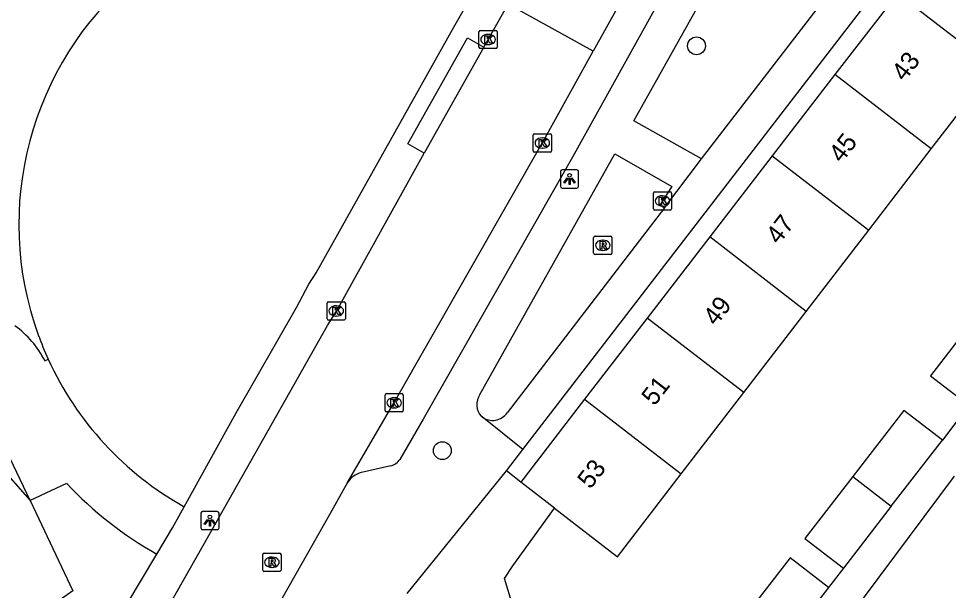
# Model space of a CAD drawing. Extents: x 159040 to 160094, y 381214 to 382518.
# Drawn here: x 159164.4 to 159215.4, y 381503.4 to 381534.7 of the extents above; entities that cross this region are included whole.
import ezdxf

# ---------------------------------------------------------------- set-up
doc = ezdxf.new("R2010")
doc.units = 0
for name, color, linetype in [('IMGEO_Boom', 7, 'Continuous'), ('IMGEO_Groenvoorziening', 7, 'Continuous'), ('IMGEO_Kolk', 7, 'Continuous'), ('IMGEO_Lichtpunt', 7, 'Continuous'), ('IMGEO_Pand', 7, 'Continuous'), ('IMGEO_Pand_nummerreeks', 7, 'Continuous'), ('IMGEO_Pand_overbouw', 7, 'Continuous'), ('IMGEO_Rijbaan_lokaal_open', 7, 'Continuous'), ('IMGEO_Rioolput', 7, 'Continuous'), ('IMGEO_Voetpad_open', 7, 'Continuous')]:
    doc.layers.add(name, color=color, linetype=linetype)

msp = doc.modelspace()

# ---------------------------------------------------------------- linework, layer by layer
at = {"layer": 'IMGEO_Boom'}
for centre in [(159201.55, 381533.234), (159187.608, 381511.034)]:
    msp.add_circle(centre, 0.489, dxfattribs=at)
at = {"layer": 'IMGEO_Groenvoorziening'}
for centre, radius, start, end in [((159182.126, 381523.448), 17.751, 60.4649, 199.9506), ((159181.798, 381523.28), 17.386, 199.8006, 204.5674)]:
    msp.add_arc(centre, radius, start, end, dxfattribs=at)
at = {"layer": 'IMGEO_Kolk'}
for p, q in [((159189.616, 381533.156), (159189.616, 381534.008)), ((159189.691, 381534.082), (159190.543, 381534.082)), ((159190.104, 381533.862), (159190.129, 381533.862)), ((159190.617, 381534.008), (159190.617, 381533.156)), ((159190.127, 381533.302), (159190.102, 381533.302)), ((159190.543, 381533.082), (159189.691, 381533.082)), ((159192.593, 381527.479), (159192.593, 381528.331)), ((159192.668, 381528.405), (159193.52, 381528.405)), ((159193.081, 381528.185), (159193.106, 381528.185)), ((159193.594, 381528.331), (159193.594, 381527.479)), ((159193.104, 381527.625), (159193.079, 381527.625)), ((159193.52, 381527.405), (159192.668, 381527.405)), ((159199.186, 381524.303), (159199.186, 381525.155)), ((159199.261, 381525.229), (159200.113, 381525.229)), ((159200.187, 381525.155), (159200.187, 381524.303)), ((159199.674, 381525.009), (159199.699, 381525.009)), ((159200.113, 381524.229), (159199.261, 381524.229)), ((159199.697, 381524.449), (159199.672, 381524.449)), ((159181.289, 381518.27), (159181.289, 381519.122)), ((159181.364, 381519.196), (159182.216, 381519.196)), ((159181.777, 381518.976), (159181.802, 381518.976)), ((159182.29, 381519.122), (159182.29, 381518.27)), ((159182.216, 381518.196), (159181.364, 381518.196)), ((159181.8, 381518.416), (159181.775, 381518.416)), ((159184.465, 381513.233), (159184.465, 381514.085)), ((159184.54, 381514.159), (159185.392, 381514.159)), ((159184.953, 381513.939), (159184.978, 381513.939)), ((159185.466, 381514.085), (159185.466, 381513.233)), ((159184.976, 381513.379), (159184.951, 381513.379)), ((159185.392, 381513.159), (159184.54, 381513.159))]:
    msp.add_line(p, q, dxfattribs=at)
for points in [[(159189.616, 381533.156), (159189.616, 381534.008)], [(159189.691, 381534.082), (159190.543, 381534.082)], [(159189.937, 381533.782), (159190.06, 381533.782), (159190.06, 381533.631), (159190.19, 381533.782), (159190.354, 381533.782), (159190.208, 381533.631), (159190.361, 381533.382), (159190.209, 381533.382), (159190.124, 381533.546), (159190.06, 381533.479), (159190.06, 381533.382), (159189.937, 381533.382), (159189.937, 381533.782)], [(159190.617, 381534.008), (159190.617, 381533.156)], [(159190.543, 381533.082), (159189.691, 381533.082)], [(159192.593, 381527.479), (159192.593, 381528.331)], [(159192.668, 381528.405), (159193.52, 381528.405)], [(159193.594, 381528.331), (159193.594, 381527.479)], [(159192.914, 381528.105), (159193.037, 381528.105), (159193.037, 381527.954), (159193.167, 381528.105), (159193.331, 381528.105), (159193.185, 381527.954), (159193.338, 381527.705), (159193.186, 381527.705), (159193.101, 381527.869), (159193.037, 381527.802), (159193.037, 381527.705), (159192.914, 381527.705), (159192.914, 381528.105)], [(159193.52, 381527.405), (159192.668, 381527.405)], [(159199.186, 381524.303), (159199.186, 381525.155)], [(159199.261, 381525.229), (159200.113, 381525.229)], [(159200.187, 381525.155), (159200.187, 381524.303)], [(159199.507, 381524.929), (159199.63, 381524.929), (159199.63, 381524.778), (159199.76, 381524.929), (159199.924, 381524.929), (159199.778, 381524.778), (159199.931, 381524.529), (159199.779, 381524.529), (159199.694, 381524.693), (159199.63, 381524.626), (159199.63, 381524.529), (159199.507, 381524.529), (159199.507, 381524.929)], [(159200.113, 381524.229), (159199.261, 381524.229)], [(159181.289, 381518.27), (159181.289, 381519.122)], [(159181.364, 381519.196), (159182.216, 381519.196)], [(159182.29, 381519.122), (159182.29, 381518.27)], [(159181.61, 381518.896), (159181.733, 381518.896), (159181.733, 381518.745), (159181.863, 381518.896), (159182.027, 381518.896), (159181.881, 381518.745), (159182.034, 381518.496), (159181.882, 381518.496), (159181.797, 381518.66), (159181.733, 381518.593), (159181.733, 381518.496), (159181.61, 381518.496), (159181.61, 381518.896)], [(159182.216, 381518.196), (159181.364, 381518.196)], [(159184.465, 381513.233), (159184.465, 381514.085)], [(159184.54, 381514.159), (159185.392, 381514.159)], [(159184.786, 381513.859), (159184.909, 381513.859), (159184.909, 381513.708), (159185.039, 381513.859), (159185.203, 381513.859), (159185.057, 381513.708), (159185.21, 381513.459), (159185.058, 381513.459), (159184.973, 381513.623), (159184.909, 381513.556), (159184.909, 381513.459), (159184.786, 381513.459), (159184.786, 381513.859)], [(159185.466, 381514.085), (159185.466, 381513.233)], [(159185.392, 381513.159), (159184.54, 381513.159)]]:
    msp.add_lwpolyline(points, dxfattribs=at)
for centre, start, end in [((159189.693, 381534.006), 91.552, 178.448), ((159189.693, 381534.006), 91.552, 178.448), ((159190.541, 381534.006), 1.552, 88.448), ((159190.541, 381534.006), 1.552, 88.448), ((159189.693, 381533.158), 181.552, 268.448), ((159189.693, 381533.158), 181.552, 268.448), ((159190.541, 381533.158), 271.552, 358.448), ((159190.541, 381533.158), 271.552, 358.448), ((159192.67, 381528.329), 91.552, 178.448), ((159192.67, 381528.329), 91.552, 178.448), ((159193.518, 381528.329), 1.552, 88.448), ((159193.518, 381528.329), 1.552, 88.448), ((159192.67, 381527.481), 181.552, 268.448), ((159192.67, 381527.481), 181.552, 268.448), ((159193.518, 381527.481), 271.552, 358.448), ((159193.518, 381527.481), 271.552, 358.448), ((159199.263, 381525.153), 91.552, 178.448), ((159199.263, 381525.153), 91.552, 178.448), ((159200.111, 381525.153), 1.552, 88.448), ((159200.111, 381525.153), 1.552, 88.448), ((159199.263, 381524.305), 181.552, 268.448), ((159199.263, 381524.305), 181.552, 268.448), ((159200.111, 381524.305), 271.552, 358.448), ((159200.111, 381524.305), 271.552, 358.448), ((159181.366, 381519.12), 91.552, 178.448), ((159181.366, 381519.12), 91.552, 178.448), ((159182.214, 381519.12), 1.552, 88.448), ((159182.214, 381519.12), 1.552, 88.448), ((159181.366, 381518.272), 181.552, 268.448), ((159181.366, 381518.272), 181.552, 268.448), ((159182.214, 381518.272), 271.552, 358.448), ((159182.214, 381518.272), 271.552, 358.448), ((159184.542, 381514.083), 91.552, 178.448), ((159184.542, 381514.083), 91.552, 178.448), ((159185.39, 381514.083), 1.552, 88.448), ((159185.39, 381514.083), 1.552, 88.448), ((159184.542, 381513.235), 181.552, 268.448), ((159184.542, 381513.235), 181.552, 268.448), ((159185.39, 381513.235), 271.552, 358.448), ((159185.39, 381513.235), 271.552, 358.448)]:
    msp.add_arc(centre, 0.0765, start, end, dxfattribs=at)
for centre, major_axis, ratio, start_param, end_param in [((159190.103, 381533.582), (-0.387, 0.002), 0.722429, 4.712389, 7.853982), ((159190.128, 381533.582), (-0.39, 0.002), 0.717154, 1.570796, 4.712389), ((159193.08, 381527.905), (-0.387, 0.002), 0.722429, 4.712389, 7.853982), ((159193.105, 381527.905), (-0.39, 0.002), 0.717154, 1.570796, 4.712389), ((159199.673, 381524.729), (-0.387, 0.002), 0.722429, 4.712389, 7.853982), ((159199.698, 381524.729), (-0.39, 0.002), 0.717154, 1.570796, 4.712389), ((159181.776, 381518.696), (-0.387, 0.002), 0.722429, 4.712389, 7.853982), ((159181.801, 381518.696), (-0.39, 0.002), 0.717154, 1.570796, 4.712389), ((159184.952, 381513.659), (-0.387, 0.002), 0.722429, 4.712389, 7.853982), ((159184.977, 381513.659), (-0.39, 0.002), 0.717154, 1.570796, 4.712389)]:
    msp.add_ellipse(centre, major_axis=major_axis, ratio=ratio, start_param=start_param, end_param=end_param, dxfattribs=at)
at = {"layer": 'IMGEO_Lichtpunt'}
for p, q in [((159194.09, 381526.336), (159194.09, 381525.529)), ((159194.09, 381526.336), (159194.09, 381525.529)), ((159194.992, 381526.431), (159194.184, 381526.431)), ((159194.992, 381526.431), (159194.184, 381526.431)), ((159195.086, 381525.529), (159195.086, 381526.336)), ((159195.086, 381525.529), (159195.086, 381526.336)), ((159194.184, 381525.435), (159194.992, 381525.435)), ((159194.184, 381525.435), (159194.992, 381525.435)), ((159174.361, 381507.601), (159174.361, 381506.794)), ((159174.361, 381507.601), (159174.361, 381506.794)), ((159175.263, 381507.696), (159174.455, 381507.696)), ((159175.263, 381507.696), (159174.455, 381507.696)), ((159175.357, 381506.794), (159175.357, 381507.601)), ((159175.357, 381506.794), (159175.357, 381507.601)), ((159174.455, 381506.7), (159175.263, 381506.7)), ((159174.455, 381506.7), (159175.263, 381506.7))]:
    msp.add_line(p, q, dxfattribs=at)
for points in [[(159194.464, 381526), (159194.503, 381525.972), (159194.315, 381525.71), (159194.277, 381525.737), (159194.464, 381526)], [(159194.566, 381525.952), (159194.613, 381525.952), (159194.613, 381525.63), (159194.566, 381525.63), (159194.566, 381525.952)], [(159194.676, 381525.972), (159194.714, 381525.999), (159194.901, 381525.737), (159194.862, 381525.709), (159194.676, 381525.972)], [(159174.735, 381507.265), (159174.774, 381507.237), (159174.586, 381506.975), (159174.548, 381507.002), (159174.735, 381507.265)], [(159174.837, 381507.217), (159174.884, 381507.217), (159174.884, 381506.895), (159174.837, 381506.895), (159174.837, 381507.217)], [(159174.947, 381507.237), (159174.985, 381507.264), (159175.172, 381507.002), (159175.133, 381506.974), (159174.947, 381507.237)]]:
    msp.add_lwpolyline(points, dxfattribs=at)
for centre in [(159194.589, 381526.134), (159174.86, 381507.399)]:
    msp.add_circle(centre, 0.0994, dxfattribs=at)
for centre, start, end in [((159194.184, 381526.336), 90, 180), ((159194.184, 381526.336), 90, 180), ((159194.992, 381526.336), 0, 90), ((159194.992, 381526.336), 0, 90), ((159194.184, 381525.529), 180, 270), ((159194.184, 381525.529), 180, 270), ((159194.992, 381525.529), 270, 0), ((159194.992, 381525.529), 270, 360), ((159174.455, 381507.601), 90, 180), ((159174.455, 381507.601), 90, 180), ((159175.263, 381507.601), 0, 90), ((159175.263, 381507.601), 0, 90), ((159174.455, 381506.794), 180, 270), ((159174.455, 381506.794), 180, 270), ((159175.263, 381506.794), 270, 0), ((159175.263, 381506.794), 270, 360)]:
    msp.add_arc(centre, 0.0946, start, end, dxfattribs=at)
at = {"layer": 'IMGEO_Pand'}
for points in [[(159212.574, 381536.106), (159209.143, 381531.656)], [(159217.857, 381532.034), (159212.574, 381536.106)], [(159214.429, 381527.58), (159217.857, 381532.034)], [(159209.143, 381531.656), (159205.711, 381527.204)], [(159214.429, 381527.58), (159209.143, 381531.656)], [(159147.68, 381525.728), (159155.698, 381527.931), (159160.252, 381518.344), (159159.875, 381518.147), (159160.44, 381516.91), (159161.814, 381517.55), (159163.165, 381514.654), (159161.874, 381514.04), (159160.484, 381513.379), (159161.431, 381512.312), (159164.998, 381508.293)], [(159205.711, 381527.204), (159202.279, 381522.752)], [(159205.711, 381527.204), (159211.001, 381523.125)], [(159211.001, 381523.125), (159214.429, 381527.58)], [(159164.998, 381508.293), (159167.335, 381503.341), (159162.596, 381500), (159160.539, 381498.55), (159160.457, 381498.721), (159159.843, 381500), (159159.098, 381501.553), (159156.827, 381500.943), (159153.317, 381500), (159152.148, 381499.686), (159152.062, 381499.867), (159151.999, 381500), (159150.141, 381503.923), (159149.219, 381503.543), (159144.351, 381513.836), (159145.232, 381514.254), (159143.32, 381518.338), (159143.24, 381518.509), (159147.218, 381521.348), (159147.874, 381521.816), (159146.314, 381525.143), (159147.758, 381525.549), (159147.68, 381525.728)], [(159207.573, 381518.67), (159211.001, 381523.125)], [(159202.279, 381522.752), (159198.846, 381518.299)], [(159207.573, 381518.67), (159202.279, 381522.752)], [(159204.145, 381514.215), (159207.573, 381518.67)], [(159216.994, 381518.504), (159214.396, 381515.142), (159216.508, 381513.514)], [(159198.846, 381518.299), (159195.414, 381513.848)], [(159204.145, 381514.215), (159198.846, 381518.299)], [(159195.414, 381513.848), (159191.91, 381509.302)], [(159195.414, 381513.848), (159200.717, 381509.76)], [(159200.717, 381509.76), (159204.145, 381514.215)], [(159215.038, 381511.61), (159212.926, 381513.239), (159210.121, 381509.609)], [(159212.234, 381507.981), (159215.038, 381511.61)], [(159193.761, 381507.875), (159191.91, 381509.302)], [(159193.761, 381507.875), (159197.216, 381505.211), (159200.717, 381509.76)], [(159210.121, 381509.609), (159207.503, 381506.221), (159209.615, 381504.59)], [(159210.121, 381509.609), (159212.234, 381507.981)], [(159212.234, 381507.981), (159209.615, 381504.59)], [(159208.797, 381503.531), (159206.684, 381505.16), (159203.239, 381500.702), (159204.147, 381500), (159205.351, 381499.07)], [(159208.797, 381503.531), (159206.069, 381500), (159205.351, 381499.07)]]:
    msp.add_lwpolyline(points, dxfattribs=at)
at = {"layer": 'IMGEO_Pand_overbouw'}
msp.add_lwpolyline([(159161.431, 381512.312), (159164.998, 381508.293), (159162.77, 381512.936), (159162.461, 381512.792)], close=True, dxfattribs=at)
at = {"layer": 'IMGEO_Rijbaan_lokaal_open'}
for points in [[(159189.893, 381533.157), (159190.114, 381533.578), (159191.214, 381535.521)], [(159195.889, 381532.938), (159191.214, 381535.521)], [(159197.222, 381535.339), (159195.889, 381532.938)], [(159182.408, 381509.281), (159184.97, 381513.668), (159193.161, 381528.024), (159195.889, 381532.938)], [(159189.893, 381533.157), (159186.615, 381527.344)], [(159155.72, 381472.568), (159158.808, 381478.041), (159162.975, 381485.583), (159169.891, 381497.722), (159171.178, 381500), (159174.495, 381505.831), (159178.059, 381512.136), (159181.307, 381517.904), (159181.803, 381518.679), (159186.615, 381527.344)], [(159182.408, 381509.281), (159181.449, 381507.583), (159179.901, 381504.839), (159178.373, 381502.132), (159177.471, 381500.513), (159177.339, 381500.28), (159177.182, 381500), (159176.43, 381498.578), (159175.862, 381497.614)]]:
    msp.add_lwpolyline(points, dxfattribs=at)
at = {"layer": 'IMGEO_Rioolput'}
for p, q in [((159195.91, 381521.87), (159195.91, 381522.722)), ((159195.985, 381522.796), (159196.837, 381522.796)), ((159196.398, 381522.576), (159196.423, 381522.576)), ((159196.911, 381522.722), (159196.911, 381521.87)), ((159196.421, 381522.016), (159196.396, 381522.016)), ((159196.837, 381521.796), (159195.985, 381521.796)), ((159177.76, 381504.486), (159177.76, 381505.338)), ((159177.835, 381505.412), (159178.687, 381505.412)), ((159178.248, 381505.192), (159178.273, 381505.192)), ((159178.761, 381505.338), (159178.761, 381504.486)), ((159178.687, 381504.412), (159177.835, 381504.412)), ((159178.271, 381504.632), (159178.246, 381504.632))]:
    msp.add_line(p, q, dxfattribs=at)
for points in [[(159195.91, 381521.87), (159195.91, 381522.722)], [(159195.985, 381522.796), (159196.837, 381522.796)], [(159196.911, 381522.722), (159196.911, 381521.87)], [(159196.499, 381522.494), (159196.247, 381522.496), (159196.247, 381522.096)], [(159196.247, 381522.096), (159196.371, 381522.096), (159196.371, 381522.258), (159196.382, 381522.258)], [(159196.425, 381522.415), (159196.371, 381522.415), (159196.371, 381522.334)], [(159196.371, 381522.334), (159196.423, 381522.334)], [(159196.429, 381522.229), (159196.5, 381522.096), (159196.64, 381522.096), (159196.575, 381522.222)], [(159196.837, 381521.796), (159195.985, 381521.796)], [(159177.76, 381504.486), (159177.76, 381505.338)], [(159177.835, 381505.412), (159178.687, 381505.412)], [(159178.761, 381505.338), (159178.761, 381504.486)], [(159178.349, 381505.11), (159178.097, 381505.112), (159178.097, 381504.712)], [(159178.097, 381504.712), (159178.221, 381504.712), (159178.221, 381504.874), (159178.232, 381504.874)], [(159178.275, 381505.031), (159178.221, 381505.031), (159178.221, 381504.95)], [(159178.221, 381504.95), (159178.273, 381504.95)], [(159178.279, 381504.845), (159178.35, 381504.712), (159178.49, 381504.712), (159178.425, 381504.838)], [(159178.687, 381504.412), (159177.835, 381504.412)]]:
    msp.add_lwpolyline(points, dxfattribs=at)
for centre, radius, start, end in [((159195.987, 381522.72), 0.0765, 91.552, 178.448), ((159195.987, 381522.72), 0.0765, 91.552, 178.448), ((159196.835, 381522.72), 0.0765, 1.552, 88.448), ((159196.835, 381522.72), 0.0765, 1.552, 88.448), ((159196.381, 381522.205), 0.0533, 26.0293, 88.6989), ((159196.407, 381522.523), 0.19, 274.7715, 282.9687), ((159196.431, 381522.319), 0.0964, 77.0061, 93.1865), ((159196.445, 381522.376), 0.0378, 276.6634, 79.6772), ((159196.498, 381522.384), 0.109, 350.3612, 89.416), ((159196.496, 381522.384), 0.112, 277.5842, 350.9817), ((159196.48, 381522.169), 0.108, 29.5134, 73.7905), ((159195.987, 381521.872), 0.0765, 181.552, 268.448), ((159195.987, 381521.872), 0.0765, 181.552, 268.448), ((159196.835, 381521.872), 0.0765, 271.552, 358.448), ((159196.835, 381521.872), 0.0765, 271.552, 358.448), ((159177.837, 381505.336), 0.0765, 91.552, 178.448), ((159177.837, 381505.336), 0.0765, 91.552, 178.448), ((159178.685, 381505.336), 0.0765, 1.552, 88.448), ((159178.685, 381505.336), 0.0765, 1.552, 88.448), ((159178.231, 381504.821), 0.0533, 26.0293, 88.6989), ((159178.257, 381505.139), 0.19, 274.7715, 282.9687), ((159178.281, 381504.935), 0.0964, 77.0061, 93.1865), ((159178.295, 381504.992), 0.0378, 276.6634, 79.6772), ((159178.348, 381505), 0.109, 350.3612, 89.416), ((159178.346, 381505), 0.112, 277.5842, 350.9817), ((159178.33, 381504.785), 0.108, 29.5134, 73.7905), ((159177.837, 381504.488), 0.0765, 181.552, 268.448), ((159177.837, 381504.488), 0.0765, 181.552, 268.448), ((159178.685, 381504.488), 0.0765, 271.552, 358.448), ((159178.685, 381504.488), 0.0765, 271.552, 358.448)]:
    msp.add_arc(centre, radius, start, end, dxfattribs=at)
for centre, major_axis, ratio, start_param, end_param in [((159196.397, 381522.296), (-0.387, 0.002), 0.722429, 4.712389, 7.853982), ((159196.422, 381522.296), (-0.39, 0.002), 0.717154, 1.570796, 4.712389), ((159178.247, 381504.912), (-0.387, 0.002), 0.722429, 4.712389, 7.853982), ((159178.272, 381504.912), (-0.39, 0.002), 0.717154, 1.570796, 4.712389)]:
    msp.add_ellipse(centre, major_axis=major_axis, ratio=ratio, start_param=start_param, end_param=end_param, dxfattribs=at)
at = {"layer": 'IMGEO_Voetpad_open'}
for points in [[(159212.41, 381558.977), (159212.162, 381558.46), (159208.914, 381552.829), (159203.917, 381543.633), (159194.753, 381527.128), (159186.552, 381512.755), (159185.268, 381510.556)], [(159192.033, 381511.095), (159225.401, 381554.424)], [(159201.832, 381527.029), (159198.115, 381529.116), (159206.227, 381543.609), (159211.764, 381540.468), (159211.37, 381539.861), (159211.235, 381539.689), (159211.449, 381539.519)], [(159201.832, 381527.029), (159211.449, 381539.519)], [(159173.453, 381507.955), (159176.296, 381513.115), (159179.604, 381518.88), (159180.292, 381520.169), (159180.696, 381520.785), (159188.162, 381534.124), (159190.876, 381538.892)], [(159186.615, 381527.344), (159185.709, 381527.855), (159188.987, 381533.668), (159189.893, 381533.157)], [(159189.668, 381514.114), (159197.07, 381527.304), (159200.197, 381525.522), (159199.686, 381524.729), (159199.555, 381524.522), (159199.8, 381524.351)], [(159199.8, 381524.351), (159201.832, 381527.029)], [(159199.8, 381524.351), (159191.162, 381513.114)], [(159165.798, 381515.968), (159165.986, 381516.052)], [(159216.508, 381513.514), (159215.669, 381512.427), (159215.038, 381511.61)], [(159189.786, 381512.882), (159189.761, 381512.901)], [(159192.033, 381511.095), (159189.786, 381512.882)], [(159191.13, 381509.922), (159192.033, 381511.095)], [(159184.789, 381510.203), (159183.165, 381509.829)], [(159185.68, 381503.207), (159191.13, 381509.922)], [(159191.91, 381509.302), (159191.13, 381509.922)], [(159203.221, 381492.897), (159210.768, 381503.013), (159215.703, 381509.632)], [(159167, 381509.238), (159164.998, 381508.293)], [(159171.954, 381505.356), (159172.813, 381506.792), (159173.453, 381507.955)], [(159201.517, 381494.178), (159193.333, 381500), (159192.473, 381500.612), (159191.957, 381501.003), (159191.931, 381501.023), (159191.012, 381504.016), (159191.482, 381504.708), (159193.761, 381507.875)], [(159155.446, 381476.063), (159157.2, 381479.172), (159168.747, 381500), (159171.954, 381505.356)], [(159209.615, 381504.59), (159208.797, 381503.531)]]:
    msp.add_lwpolyline(points, dxfattribs=at)
for centre, radius, start, end in [((159161.022, 381513.541), 5.357, 26.9441, 54.1352), ((159182.077, 381523.4), 17.69, 204.5429, 240.8212), ((159190.465, 381513.565), 0.968, 145.4294, 223.3391), ((159190.363, 381513.658), 0.967, 233.3618, 325.7789), ((159184.62, 381510.934), 0.75, 283.0289, 329.748), ((159183.433, 381508.662), 1.198, 102.9364, 148.8659), ((159182.126, 381523.438), 20.747, 223.1931, 240.6418)]:
    msp.add_arc(centre, radius, start, end, dxfattribs=at)

# ---------------------------------------------------------------- texts
at = {"layer": 'IMGEO_Pand_nummerreeks'}
for s, p in [('43', (159212.959, 381531.233)), ('45', (159209.513, 381526.762)), ('47', (159206.066, 381522.291)), ('49', (159202.62, 381517.821)), ('51', (159199.242, 381513.44)), ('53', (159195.727, 381508.88))]:
    msp.add_text(s, height=1, rotation=52.3705, dxfattribs=at).set_placement(p)

doc.saveas('drawing.dxf')
